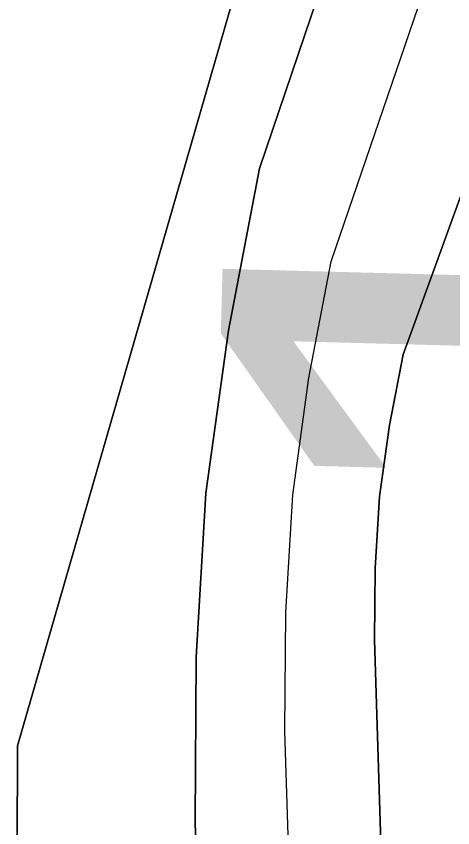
# Model space of a CAD drawing. Extents: x 3392644 to 3430565, y 576657 to 602123.
# Drawn here: x 3403958.2 to 3404007.3, y 591232.9 to 591324 of the extents above; entities that cross this region are included whole.
import ezdxf

# ---------------------------------------------------------------- set-up
doc = ezdxf.new("R2010")
doc.units = 0
for name, color, linetype in [('V-RIVR-RANG', 7, 'Continuous'), ('V-TOPO-DPTH', 7, 'Continuous'), ('V-TOPO-MINR', 7, 'Continuous')]:
    doc.layers.add(name, color=color, linetype=linetype)

msp = doc.modelspace()

# ---------------------------------------------------------------- linework, layer by layer
at = {"layer": 'V-TOPO-DPTH'}
for points in [[(3403970.691, 590853.596), (3403958.245, 591213.229), (3403958.396, 591242.113), (3404143.876, 591884.449), (3404150.984, 591922.022), (3404157.428, 591959.73), (3404157.441, 591959.815), (3404163.531, 591997.643), (3404169.804, 592035.44), (3404176.351, 592073.191), (3404183.08, 592110.91), (3404236.443, 592403.858), (3404239.103, 592416.943), (3404242.115, 592429.94), (3404245.653, 592442.803), (3404249.542, 592455.577), (3404419.688, 592898.503)], [(3404419.688, 592898.503), (3404249.542, 592455.577), (3404245.653, 592442.803), (3404242.115, 592429.94), (3404239.103, 592416.943), (3404236.443, 592403.858), (3404183.08, 592110.91), (3404176.351, 592073.191), (3404169.804, 592035.44), (3404163.531, 591997.643), (3404157.441, 591959.815), (3404157.428, 591959.73), (3404150.984, 591922.022), (3404143.876, 591884.449), (3403958.396, 591242.113), (3403958.245, 591213.229), (3403970.691, 590853.596)], [(3403996.398, 590878.478), (3403990.282, 590955.232), (3403985.816, 591032.1), (3403982.451, 591109.044), (3403978.343, 591233.6), (3403978.465, 591252.088), (3403979.552, 591270.481), (3403982.084, 591288.731), (3403985.582, 591306.886), (3404178.239, 591876.371), (3404179.25, 591881.566), (3404180.12, 591886.786), (3404180.897, 591892.024), (3404194.883, 591995.915), (3404202.766, 592053.084), (3404210.896, 592110.216), (3404219.394, 592167.296), (3404228.138, 592224.339), (3404258.396, 592417.58), (3404259.081, 592421.375), (3404259.882, 592425.143), (3404260.856, 592428.87), (3404261.946, 592432.569), (3404452.945, 592866.23)], [(3404452.945, 592866.23), (3404261.946, 592432.569), (3404260.856, 592428.87), (3404259.882, 592425.143), (3404259.081, 592421.375), (3404258.396, 592417.58), (3404228.138, 592224.339), (3404219.394, 592167.296), (3404210.896, 592110.216), (3404202.766, 592053.084), (3404194.883, 591995.915), (3404180.897, 591892.024), (3404180.12, 591886.786), (3404179.25, 591881.566), (3404178.239, 591876.371), (3403985.582, 591306.886), (3403982.084, 591288.731), (3403979.552, 591270.481), (3403978.465, 591252.088), (3403978.343, 591233.6), (3403982.451, 591109.044), (3403985.816, 591032.1), (3403990.282, 590955.232), (3403996.398, 590878.478)], [(3404256.859, 592184.117), (3404221.073, 591924.404), (3404217.609, 591901.677), (3404213.714, 591879.03), (3404209.173, 591856.504), (3404001.706, 591286.044), (3404000.174, 591278.1), (3403999.061, 591270.115), (3403998.577, 591262.067), (3403998.512, 591253.977), (3404000.195, 591200.148), (3404001.634, 591165.134), (3404003.531, 591130.15), (3404006.114, 591095.209), (3404009.154, 591060.298), (3404047.822, 590661.566)], [(3404047.822, 590661.566), (3404009.154, 591060.298), (3404006.114, 591095.209), (3404003.531, 591130.15), (3404001.634, 591165.134), (3404000.195, 591200.148), (3403998.512, 591253.977), (3403998.577, 591262.067), (3403999.061, 591270.115), (3404000.174, 591278.1), (3404001.706, 591286.044), (3404209.173, 591856.504), (3404213.714, 591879.03), (3404217.609, 591901.677), (3404221.073, 591924.404), (3404256.859, 592184.117)]]:
    msp.add_lwpolyline(points, dxfattribs=at)
at = {"layer": 'V-TOPO-MINR'}
for points in [[(3403970.691, 590853.596), (3403958.245, 591213.229), (3403958.396, 591242.113), (3404143.876, 591884.449), (3404150.984, 591922.022), (3404157.428, 591959.73), (3404157.441, 591959.815), (3404163.531, 591997.643), (3404169.804, 592035.44), (3404176.351, 592073.191), (3404183.08, 592110.91), (3404236.443, 592403.858), (3404239.103, 592416.943), (3404242.115, 592429.94), (3404245.653, 592442.803), (3404249.542, 592455.577), (3404419.688, 592898.503)], [(3403996.398, 590878.478), (3403990.282, 590955.232), (3403985.816, 591032.1), (3403982.451, 591109.044), (3403978.343, 591233.6), (3403978.465, 591252.088), (3403979.552, 591270.481), (3403982.084, 591288.731), (3403985.582, 591306.886), (3404178.239, 591876.371), (3404179.25, 591881.566), (3404180.12, 591886.786), (3404180.897, 591892.024), (3404194.883, 591995.915), (3404202.766, 592053.084), (3404210.896, 592110.216), (3404219.394, 592167.296), (3404228.138, 592224.339), (3404258.396, 592417.58), (3404259.081, 592421.375), (3404259.882, 592425.143), (3404260.856, 592428.87), (3404261.946, 592432.569), (3404452.945, 592866.23)], [(3404006.394, 590928.185), (3404001.236, 590985.099), (3403996.859, 591042.064), (3403993.655, 591099.107), (3403991.233, 591156.202), (3403988.419, 591243.788), (3403988.516, 591257.077), (3403989.304, 591270.298), (3403991.129, 591283.416), (3403993.644, 591296.465), (3404028.816, 591399.272), (3404193.245, 591866.771), (3404195.876, 591880.338), (3404198.128, 591893.973), (3404200.128, 591907.653), (3404266.54, 592410.687)], [(3404047.822, 590661.566), (3404009.154, 591060.298), (3404006.114, 591095.209), (3404003.531, 591130.15), (3404001.634, 591165.134), (3404000.195, 591200.148), (3403998.512, 591253.977), (3403998.577, 591262.067), (3403999.061, 591270.115), (3404000.174, 591278.1), (3404001.706, 591286.044), (3404209.173, 591856.504), (3404213.714, 591879.03), (3404217.609, 591901.677), (3404221.073, 591924.404), (3404256.859, 592184.117)]]:
    msp.add_lwpolyline(points, dxfattribs=at)

# ---------------------------------------------------------------- texts
at = {"layer": 'V-RIVR-RANG'}
msp.add_text('-1', height=67, rotation=88.47833, dxfattribs=at).set_placement((3404046.8, 591233.607))

doc.saveas('drawing.dxf')
